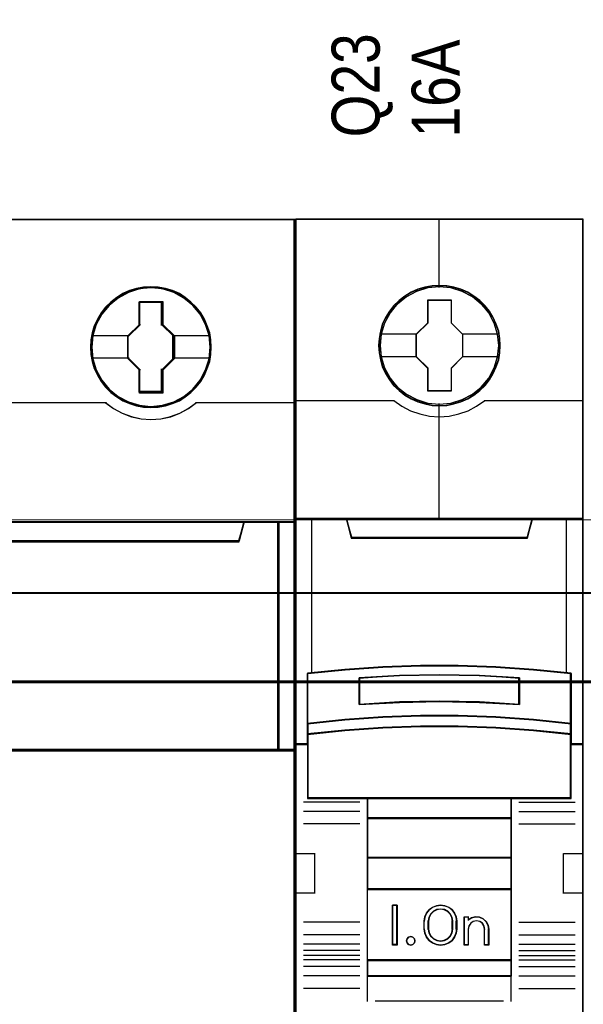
# Model space of a CAD drawing. Header units: millimetres. Extents: x -1290 to 1795, y -4192 to -1311.
# Tile 540 of 656: x 1114 to 1121, y -3009 to -2996. Entities that reach past the tile are written whole.
import ezdxf

# ---------------------------------------------------------------- set-up
doc = ezdxf.new("R2010")
doc.units = ezdxf.units.MM
doc.layers.add('30', color=7, linetype='Continuous')
doc.layers.add('45', color=7, linetype='Continuous')
doc.layers.add('Aparatura', color=7, linetype='Continuous', lineweight=13)
doc.styles.get("Standard").update_dxf_attribs({"font": 'ARIALN.TTF', "width": 0.8})

# ---------------------------------------------------------------- blocks, each defined once
blk = doc.blocks.new('*U418')
at = {"layer": '45', "color": 139}
for points in [[(315.527021, -533.603058), (351.455076, -533.603058)], [(351.388834, -533.603058), (351.388834, -616.261383)], [(341.730081, -538.782668), (343.182027, -538.782668)], [(341.730081, -540.249477), (341.730081, -538.782668)], [(343.115785, -540.249477), (343.115785, -538.782668)], [(341.024697, -540.937099), (341.796323, -540.183048)], [(343.892782, -540.937099), (343.115785, -540.183048)], [(338.806496, -540.870671), (341.090938, -540.870671)], [(341.024697, -542.326707), (341.024697, -540.870671)], [(343.826541, -540.870671), (346.105613, -540.870671)], [(343.826541, -542.326707), (343.826541, -540.870671)], [(338.806496, -542.260279), (341.090938, -542.260279)], [(341.024697, -542.260279), (341.796323, -543.030488)], [(343.892782, -542.260279), (343.115785, -543.030488)], [(343.826541, -542.260279), (346.105613, -542.260279)], [(341.730081, -544.420095), (341.730081, -542.964059)], [(343.115785, -544.420095), (343.115785, -542.964059)], [(341.730081, -544.353667), (343.182027, -544.353667)], [(327.310879, -545.057448), (339.671218, -545.057448)], [(339.604976, -545.057448), (340.110089, -545.429813), (340.6601, -545.71352), (341.238172, -545.938122), (341.844307, -546.068154), (342.450442, -546.109528), (343.067801, -546.068154), (343.679548, -545.938122), (344.257621, -545.71352), (344.790795, -545.429813), (345.307132, -545.057448)], [(339.615718, -545.062834), (340.120873, -545.423199), (340.659705, -545.718581), (341.237827, -545.943071), (341.849626, -546.073039), (342.455812, -546.1203), (343.078837, -546.073039), (343.690636, -545.943071), (344.257532, -545.718581), (344.801977, -545.423199), (345.307132, -545.062834)], [(345.24089, -545.057448), (351.455076, -545.057448)], [(315.527021, -552.51896), (351.455076, -552.51896)], [(348.291588, -552.51896), (347.910251, -553.764939)], [(319.021717, -553.69851), (347.976492, -553.69851)], [(351.455076, -566.738202), (332.70868, -566.738202)]]:
    blk.add_lwpolyline(points, dxfattribs=at)
at = {"layer": '45', "color": 59}
for points in [[(315.559247, -597.329653), (315.559247, -576.181314), (315.559247, -573.69979), (315.559247, -566.770358), (315.559247, -566.770358), (315.559247, -552.551451), (315.559247, -545.090263), (315.559247, -533.635374), (351.42285, -533.635374), (351.42285, -545.090263), (351.42285, -552.551451), (351.42285, -566.770358), (351.42285, -593.840011)], [(333.502828, -566.802835), (350.461451, -566.802835), (350.461451, -552.51896), (348.288123, -552.51896), (347.971295, -553.704182), (319.028802, -553.704182)], [(333.501889, -566.772314), (350.429225, -566.772314), (350.429225, -552.551276), (348.259907, -552.551276), (347.943664, -553.731284), (319.054567, -553.731284)]]:
    blk.add_lwpolyline(points, dxfattribs=at)
at = {"layer": '45', "color": 7}
for points in [[(346.227354, -541.606768), (346.204967, -541.154122), (346.13221, -540.701476), (345.981098, -540.271183), (345.802003, -539.852066), (345.56694, -539.460891), (345.281507, -539.108833), (344.9513, -538.784716), (344.598706, -538.505305), (344.234919, -538.259424), (343.80397, -538.069424), (343.367426, -537.940895), (342.914091, -537.86266), (342.455159, -537.834719), (342.001824, -537.86266), (341.559682, -537.940895), (341.117541, -538.069424), (340.703383, -538.259424), (340.322805, -538.505305), (339.959018, -538.784716), (339.623214, -539.108833), (339.354571, -539.460891), (339.113912, -539.852066), (338.91243, -540.271183), (338.794898, -540.701476), (338.710947, -541.154122), (338.682964, -541.606768), (338.710947, -542.059414), (338.794898, -542.500883), (338.91243, -542.936764), (339.113912, -543.350293), (339.354571, -543.747056), (339.623214, -544.110291), (339.959018, -544.428819), (340.322805, -544.713819), (340.703383, -544.948524), (341.117541, -545.127347), (341.559682, -545.267053), (342.001824, -545.356464), (342.455159, -545.378817), (342.914091, -545.356464), (343.367426, -545.267053), (343.80397, -545.127347), (344.234919, -544.948524), (344.598706, -544.713819), (344.9513, -544.428819), (345.281507, -544.110291), (345.56694, -543.747056), (345.802003, -543.350293), (345.981098, -542.936764), (346.13221, -542.500883), (346.204967, -542.059414), (346.227354, -541.606768)], [(346.227354, -541.606768), (346.204967, -541.154122), (346.13221, -540.701476), (345.981098, -540.271183), (345.802003, -539.852066), (345.56694, -539.460891), (345.281507, -539.108833), (344.9513, -538.784716), (344.598706, -538.505305), (344.234919, -538.259424), (343.80397, -538.069424), (343.367426, -537.940895), (342.914091, -537.86266), (342.455159, -537.834719), (342.001824, -537.86266), (341.559682, -537.940895), (341.117541, -538.069424), (340.703383, -538.259424), (340.322805, -538.505305), (339.959018, -538.784716), (339.623214, -539.108833), (339.354571, -539.460891), (339.113912, -539.852066), (338.91243, -540.271183), (338.794898, -540.701476), (338.710947, -541.154122), (338.682964, -541.606768), (338.710947, -542.059414), (338.794898, -542.500883), (338.91243, -542.936764), (339.113912, -543.350293), (339.354571, -543.747056), (339.623214, -544.110291), (339.959018, -544.428819), (340.322805, -544.713819), (340.703383, -544.948524), (341.117541, -545.127347), (341.559682, -545.267053), (342.001824, -545.356464), (342.455159, -545.378817), (342.914091, -545.356464), (343.367426, -545.267053), (343.80397, -545.127347), (344.234919, -544.948524), (344.598706, -544.713819), (344.9513, -544.428819), (345.281507, -544.110291), (345.56694, -543.747056), (345.802003, -543.350293), (345.981098, -542.936764), (346.13221, -542.500883), (346.204967, -542.059414), (346.227354, -541.606768)], [(346.227354, -541.606768), (346.204967, -541.154122), (346.13221, -540.701476), (345.981098, -540.271183), (345.802003, -539.852066), (345.56694, -539.460891), (345.281507, -539.108833), (344.9513, -538.784716), (344.598706, -538.505305), (344.234919, -538.259424), (343.80397, -538.069424), (343.367426, -537.940895), (342.914091, -537.86266), (342.455159, -537.834719), (342.001824, -537.86266), (341.559682, -537.940895), (341.117541, -538.069424), (340.703383, -538.259424), (340.322805, -538.505305), (339.959018, -538.784716), (339.623214, -539.108833), (339.354571, -539.460891), (339.113912, -539.852066), (338.91243, -540.271183), (338.794898, -540.701476), (338.710947, -541.154122), (338.682964, -541.606768), (338.710947, -542.059414), (338.794898, -542.500883), (338.91243, -542.936764), (339.113912, -543.350293), (339.354571, -543.747056), (339.623214, -544.110291), (339.959018, -544.428819), (340.322805, -544.713819), (340.703383, -544.948524), (341.117541, -545.127347), (341.559682, -545.267053), (342.001824, -545.356464), (342.455159, -545.378817), (342.914091, -545.356464), (343.367426, -545.267053), (343.80397, -545.127347), (344.234919, -544.948524), (344.598706, -544.713819), (344.9513, -544.428819), (345.281507, -544.110291), (345.56694, -543.747056), (345.802003, -543.350293), (345.981098, -542.936764), (346.13221, -542.500883), (346.204967, -542.059414), (346.227354, -541.606768)], [(341.746278, -538.74317), (343.193292, -538.74317), (343.193292, -540.177826), (343.919637, -540.889549), (343.919637, -542.3186), (343.193292, -543.041532), (343.193292, -544.464979), (341.746278, -544.464979), (341.746278, -543.041532), (341.008584, -542.3186), (341.008584, -540.889549), (341.746278, -540.177826), (341.746278, -538.74317)], [(341.746278, -538.74317), (343.193292, -538.74317), (343.193292, -540.177826), (343.919637, -540.889549), (343.919637, -542.3186), (343.193292, -543.041532), (343.193292, -544.464979), (341.746278, -544.464979), (341.746278, -543.041532), (341.008584, -542.3186), (341.008584, -540.889549), (341.746278, -540.177826), (341.746278, -538.74317)], [(341.746278, -538.74317), (343.193292, -538.74317), (343.193292, -538.74317), (343.193292, -540.177826), (343.193292, -540.177826), (343.919637, -540.889549), (343.919637, -540.889549), (343.919637, -542.3186), (343.919637, -542.3186), (343.193292, -543.041532), (343.193292, -543.041532), (343.193292, -544.464979), (343.193292, -544.464979), (341.746278, -544.464979), (341.746278, -544.464979), (341.746278, -543.041532), (341.746278, -543.041532), (341.008584, -542.3186), (341.008584, -542.3186), (341.008584, -540.889549), (341.008584, -540.889549), (341.746278, -540.177826), (341.746278, -540.177826), (341.746278, -538.74317), (341.746278, -538.74317)], [(341.762171, -538.775487), (343.177148, -538.775487), (343.177148, -540.193936), (343.887411, -540.89762), (343.887411, -542.310529), (343.177148, -543.025295), (343.177148, -544.432663), (341.762171, -544.432663), (341.762171, -543.025295), (341.04081, -542.310529), (341.04081, -540.89762), (341.762171, -540.193936), (341.762171, -538.775487)], [(319.023544, -553.764939), (347.974666, -553.764939), (348.291588, -552.51896), (318.706622, -552.51896), (319.023544, -553.764939)], [(319.055079, -553.732622), (347.94313, -553.732622), (348.259362, -552.551276), (318.738847, -552.551276), (319.055079, -553.732622)], [(350.395209, -552.51896), (350.395209, -566.802835), (351.455076, -566.802835), (351.455076, -552.51896), (350.395209, -552.51896)], [(350.427435, -552.551276), (350.427435, -566.772314), (351.42285, -566.772314), (351.42285, -552.551276), (350.427435, -552.551276)]]:
    blk.add_lwpolyline(points, close=True, dxfattribs=at)
at = {"layer": '45', "color": 139}
for points in [[(346.195128, -541.606768), (346.172933, -541.158), (346.100797, -540.709232), (345.950976, -540.282625), (345.773411, -539.8671), (345.540356, -539.479276), (345.257361, -539.130234), (344.929975, -538.808894), (344.580394, -538.531877), (344.219714, -538.288101), (343.792448, -538.09973), (343.359632, -537.972302), (342.91017, -537.894737), (342.455159, -537.867035), (342.005697, -537.894737), (341.567332, -537.972302), (341.128968, -538.09973), (340.718348, -538.288101), (340.341022, -538.531877), (339.980342, -538.808894), (339.647407, -539.130234), (339.381059, -539.479276), (339.142456, -539.8671), (338.942695, -540.282625), (338.826168, -540.709232), (338.742934, -541.158), (338.715189, -541.606768), (338.742934, -542.055536), (338.826168, -542.493223), (338.942695, -542.92537), (339.142456, -543.335355), (339.381059, -543.72872), (339.647407, -544.088842), (339.980342, -544.404642), (340.341022, -544.6872), (340.718348, -544.919894), (341.128968, -545.097185), (341.567332, -545.235694), (342.005697, -545.324339), (342.455159, -545.346501), (342.91017, -545.324339), (343.359632, -545.235694), (343.792448, -545.097185), (344.219714, -544.919894), (344.580394, -544.6872), (344.929975, -544.404642), (345.257361, -544.088842), (345.540356, -543.72872), (345.773411, -543.335355), (345.950976, -542.92537), (346.100797, -542.493223), (346.172933, -542.055536), (346.195128, -541.606768)], [(346.166483, -541.606768), (346.132897, -541.064677), (346.015343, -540.55053), (345.830617, -540.053148), (345.584315, -539.594886), (345.254046, -539.175744), (344.890191, -538.80131), (344.46476, -538.477174), (344.005742, -538.231277), (343.50754, -538.041266), (342.986947, -537.929495), (342.449561, -537.890375), (341.92337, -537.929495), (341.408375, -538.041266), (340.904575, -538.231277), (340.451156, -538.477174), (340.020127, -538.80131), (339.645076, -539.175744), (339.326003, -539.594886), (339.079701, -540.053148), (338.883779, -540.55053), (338.777421, -541.064677), (338.743835, -541.606768), (338.777421, -542.126504), (338.883779, -542.651829), (339.079701, -543.143622), (339.326003, -543.607473), (339.645076, -544.026615), (340.020127, -544.412225), (340.451156, -544.725185), (340.904575, -544.987847), (341.408375, -545.17227), (341.92337, -545.284041), (342.449561, -545.323161), (342.986947, -545.284041), (343.50754, -545.17227), (344.005742, -544.987847), (344.46476, -544.725185), (344.890191, -544.412225), (345.254046, -544.026615), (345.584315, -543.607473), (345.830617, -543.143622), (346.015343, -542.651829), (346.132897, -542.126504), (346.166483, -541.606768)], [(346.161112, -541.60128), (346.08835, -540.880217), (345.87566, -540.192693), (345.528639, -539.549885), (345.069677, -538.990922), (344.52116, -538.532572), (343.88309, -538.186015), (343.183452, -537.968019), (342.455828, -537.906533), (341.739398, -537.968019), (341.045357, -538.186015), (340.407287, -538.532572), (339.841979, -538.990922), (339.383017, -539.549885), (339.035996, -540.192693), (338.823306, -540.880217), (338.761738, -541.60128), (338.823306, -542.322343), (339.035996, -543.021047), (339.383017, -543.652675), (339.841979, -544.217228), (340.407287, -544.681167), (341.045357, -545.022135), (341.739398, -545.228951), (342.455828, -545.301617), (343.183452, -545.228951), (343.88309, -545.022135), (344.52116, -544.681167), (345.069677, -544.217228), (345.528639, -543.652675), (345.87566, -543.021047), (346.08835, -542.322343), (346.161112, -541.60128)]]:
    blk.add_lwpolyline(points, close=True, dxfattribs=at)
at = {"layer": '45', "color": 7}
for points in [[(338.750996, -540.865285), (341.074826, -540.865285)], [(343.853395, -540.865285), (346.161112, -540.865285)], [(338.750996, -542.276437), (341.074826, -542.276437)], [(343.853395, -542.276437), (346.161112, -542.276437)], [(333.502828, -566.802835), (350.461451, -566.802835), (350.461451, -552.51896), (348.288123, -552.51896), (347.971295, -553.704182), (319.028802, -553.704182)]]:
    blk.add_lwpolyline(points, dxfattribs=at)
at = {"layer": '45', "color": 59}
for points in [[(319.023544, -553.764939), (347.974666, -553.764939), (348.291588, -552.51896), (318.706622, -552.51896), (319.023544, -553.764939)], [(350.395209, -552.51896), (350.395209, -566.802835), (351.455076, -566.802835), (351.455076, -552.51896), (350.395209, -552.51896)]]:
    blk.add_lwpolyline(points, close=True, dxfattribs=at)
at = {"layer": '45', "color": 140}
blk.add_lwpolyline([(350.395209, -566.802835), (350.395209, -552.51896)], dxfattribs=at)
blk = doc.blocks.new('*U419')
at = {"layer": '45', "color": 7}
for points in [[(369.465651, -533.603058), (351.492672, -533.603058), (351.492672, -615.327797), (369.465651, -615.327797), (369.465651, -533.603058)], [(364.282687, -541.504492), (364.260379, -541.053127), (364.187878, -540.601761), (364.031722, -540.16691), (363.84768, -539.748571), (363.613445, -539.357755), (363.334594, -539.010975), (362.999973, -538.691717), (362.63189, -538.410989), (362.263807, -538.168794), (361.8288, -537.981642), (361.393793, -537.85504), (360.936477, -537.766969), (360.484739, -537.744951), (360.027423, -537.766969), (359.581262, -537.85504), (359.129524, -537.981642), (358.716824, -538.168794), (358.326433, -538.410989), (357.963927, -538.691717), (357.623729, -539.010975), (357.361609, -539.357755), (357.11622, -539.748571), (356.915448, -540.16691), (356.798331, -540.601761), (356.709098, -541.053127), (356.675636, -541.504492), (356.709098, -541.950352), (356.798331, -542.390708), (356.915448, -542.82556), (357.11622, -543.238394), (357.361609, -543.634715), (357.623729, -543.992504), (357.963927, -544.311762), (358.326433, -544.592489), (358.716824, -544.823676), (359.129524, -545.010828), (359.581262, -545.142934), (360.027423, -545.23651), (360.484739, -545.258528), (360.936477, -545.23651), (361.393793, -545.142934), (361.8288, -545.010828), (362.263807, -544.823676), (362.63189, -544.592489), (362.999973, -544.311762), (363.334594, -543.992504), (363.613445, -543.634715), (363.84768, -543.238394), (364.031722, -542.82556), (364.187878, -542.390708), (364.260379, -541.950352), (364.282687, -541.504492)], [(364.282687, -541.504492), (364.260379, -541.053127), (364.187878, -540.601761), (364.031722, -540.16691), (363.84768, -539.748571), (363.613445, -539.357755), (363.334594, -539.010975), (362.999973, -538.691717), (362.63189, -538.410989), (362.263807, -538.168794), (361.8288, -537.981642), (361.393793, -537.85504), (360.936477, -537.766969), (360.484739, -537.744951), (360.027423, -537.766969), (359.581262, -537.85504), (359.129524, -537.981642), (358.716824, -538.168794), (358.326433, -538.410989), (357.963927, -538.691717), (357.623729, -539.010975), (357.361609, -539.357755), (357.11622, -539.748571), (356.915448, -540.16691), (356.798331, -540.601761), (356.709098, -541.053127), (356.675636, -541.504492), (356.709098, -541.950352), (356.798331, -542.390708), (356.915448, -542.82556), (357.11622, -543.238394), (357.361609, -543.634715), (357.623729, -543.992504), (357.963927, -544.311762), (358.326433, -544.592489), (358.716824, -544.823676), (359.129524, -545.010828), (359.581262, -545.142934), (360.027423, -545.23651), (360.484739, -545.258528), (360.936477, -545.23651), (361.393793, -545.142934), (361.8288, -545.010828), (362.263807, -544.823676), (362.63189, -544.592489), (362.999973, -544.311762), (363.334594, -543.992504), (363.613445, -543.634715), (363.84768, -543.238394), (364.031722, -542.82556), (364.187878, -542.390708), (364.260379, -541.950352), (364.282687, -541.504492)], [(359.764821, -538.648016), (361.215745, -538.648016), (361.215745, -540.075871), (361.935584, -540.781528), (361.935584, -542.209383), (361.215745, -542.926066), (361.215745, -544.342895), (359.764821, -544.342895), (359.764821, -542.926066), (359.028111, -542.209383), (359.028111, -540.781528), (359.764821, -540.075871), (359.764821, -538.648016)], [(359.764821, -538.648016), (361.215745, -538.648016), (361.215745, -538.648016), (361.215745, -540.075871), (361.215745, -540.075871), (361.935584, -540.781528), (361.935584, -540.781528), (361.935584, -542.209383), (361.935584, -542.209383), (361.215745, -542.926066), (361.215745, -542.926066), (361.215745, -544.342895), (361.215745, -544.342895), (359.764821, -544.342895), (359.764821, -544.342895), (359.764821, -542.926066), (359.764821, -542.926066), (359.028111, -542.209383), (359.028111, -542.209383), (359.028111, -540.781528), (359.028111, -540.781528), (359.764821, -540.075871), (359.764821, -540.075871), (359.764821, -538.648016), (359.764821, -538.648016)], [(359.774988, -538.66597), (361.20715, -538.66597), (361.20715, -540.084821), (361.91768, -540.78603), (361.91768, -542.204881), (361.20715, -542.917046), (361.20715, -544.324941), (359.774988, -544.324941), (359.774988, -542.917046), (359.047804, -542.204881), (359.047804, -540.78603), (359.774988, -540.084821), (359.774988, -538.66597)], [(359.300241, -561.499983), (361.658082, -561.499983), (364.015924, -561.587848), (366.368204, -561.752595), (368.720484, -561.983241), (368.720484, -565.118923), (368.720484, -565.788894), (368.720484, -566.420424), (369.465651, -566.420424), (369.465651, -552.307107), (368.464681, -552.307107), (366.290351, -552.307107), (365.973377, -553.487793), (354.984947, -553.487793), (354.667973, -552.307107), (352.493643, -552.307107), (351.492672, -552.307107), (351.492672, -566.420424), (352.237839, -566.420424), (352.237839, -565.788894), (352.237839, -565.118923), (352.237839, -561.983241), (354.578998, -561.752595), (356.9424, -561.587848), (359.300241, -561.499983)], [(354.978905, -553.522565), (365.981209, -553.522565), (366.298583, -552.307107), (360.474489, -552.307107), (354.661531, -552.307107), (354.978905, -553.522565)], [(364.017373, -564.718456), (366.370021, -564.878919), (368.72267, -565.122379), (368.72267, -561.962926), (366.370021, -561.730532), (364.017373, -561.564536), (361.659162, -561.476005), (359.300952, -561.476005), (356.942741, -561.564536), (354.578969, -561.730532), (352.237444, -561.962926), (352.237444, -565.122379), (354.578969, -564.878919), (356.942741, -564.718456), (359.300952, -564.635458), (361.659162, -564.635458), (364.017373, -564.718456)], [(365.482199, -562.251385), (365.482199, -563.92308), (362.981128, -563.783306), (360.474487, -563.738578), (357.978986, -563.783306), (355.477915, -563.92308), (355.477915, -562.251385), (357.978986, -562.10602), (360.474487, -562.061292), (362.981128, -562.10602), (365.482199, -562.251385)], [(362.981128, -563.783306), (365.482199, -563.92308), (365.482199, -562.251385), (362.981128, -562.10602), (360.474487, -562.061292), (357.978986, -562.10602), (355.477915, -562.251385), (355.477915, -563.92308), (357.978986, -563.783306), (360.474487, -563.738578), (362.981128, -563.783306)], [(366.370021, -564.852169), (364.017373, -564.688287), (361.659162, -564.603521), (359.300952, -564.603521), (356.942741, -564.688287), (354.578969, -564.852169), (352.237444, -565.100818), (352.237444, -565.790253), (354.578969, -565.541604), (356.942741, -565.377722), (359.300952, -565.292955), (361.659162, -565.292955), (364.017373, -565.377722), (366.370021, -565.541604), (368.72267, -565.790253), (368.72267, -565.100818), (366.370021, -564.852169)], [(364.017373, -565.354229), (361.659162, -565.271394), (359.300952, -565.271394), (356.942741, -565.354229), (354.578969, -565.514376), (352.237444, -565.757358), (352.237444, -566.392425), (352.237444, -569.783131), (355.986109, -569.783131), (364.974005, -569.783131), (368.72267, -569.783131), (368.72267, -566.392425), (368.72267, -565.757358), (366.370021, -565.514376), (364.017373, -565.354229)], [(355.977413, -571.038087), (364.982701, -571.038087), (364.982701, -569.745429), (355.977413, -569.745429), (355.977413, -571.038087)], [(364.982701, -571.000384), (355.977413, -571.000384), (355.977413, -573.501319), (364.982701, -573.501319), (364.982701, -571.000384)], [(364.982701, -573.463617), (355.977413, -573.463617), (355.977413, -575.469033), (364.982701, -575.469033), (364.982701, -573.463617)], [(355.977413, -579.898183), (364.982701, -579.898183), (364.982701, -575.429535), (355.977413, -575.429535), (355.977413, -579.898183)], [(357.835761, -576.443913), (357.835761, -578.946643), (357.542149, -578.946643), (357.542149, -576.443913), (357.835761, -576.443913)], [(361.53612, -577.18917), (361.57573, -577.439443), (361.57573, -577.951113), (361.53612, -578.201386), (361.428607, -578.446097), (361.275825, -578.657439), (361.066457, -578.807603), (360.817479, -578.907712), (360.557184, -578.946643), (360.291231, -578.907712), (360.042253, -578.807603), (359.838544, -578.657439), (359.680103, -578.446097), (359.57259, -578.201386), (359.53298, -577.951113), (359.53298, -577.439443), (359.57259, -577.18917), (359.680103, -576.944459), (359.838544, -576.733117), (360.042253, -576.582953), (360.291231, -576.482844), (360.557184, -576.443913), (360.817479, -576.482844), (361.066457, -576.582953), (361.275825, -576.733117), (361.428607, -576.944459), (361.53612, -577.18917)], [(361.319715, -577.951209), (361.319715, -577.437746), (361.279882, -577.214502), (361.177455, -577.002419), (361.001052, -576.834986), (360.790507, -576.728945), (360.5572, -576.689877), (360.318203, -576.728945), (360.107658, -576.834986), (359.931255, -577.002419), (359.828828, -577.214502), (359.788995, -577.437746), (359.788995, -577.951209), (359.828828, -578.174454), (359.931255, -578.386536), (360.107658, -578.55397), (360.318203, -578.660011), (360.5572, -578.693498), (360.790507, -578.660011), (361.001052, -578.55397), (361.177455, -578.386536), (361.279882, -578.174454), (361.319715, -577.951209)], [(362.497303, -577.23957), (362.747974, -577.183601), (362.987251, -577.205988), (363.220831, -577.306734), (363.403137, -577.48024), (363.528472, -577.698521), (363.568351, -577.944787), (363.568351, -578.946643), (363.306286, -578.946643), (363.306286, -577.944787), (363.266407, -577.743297), (363.16386, -577.580985), (362.998645, -577.469046), (362.793551, -577.429867), (362.599851, -577.469046), (362.440333, -577.580985), (362.320694, -577.743297), (362.286512, -577.944787), (362.286512, -578.946643), (362.035841, -578.946643), (362.035841, -577.183601), (362.286512, -577.183601), (362.286512, -577.373897), (362.497303, -577.23957)], [(358.920573, -578.545121), (358.956498, -578.675025), (358.920573, -578.804929), (358.824771, -578.90531), (358.693043, -578.946643), (358.549341, -578.90531), (358.459527, -578.804929), (358.417613, -578.675025), (358.459527, -578.545121), (358.549341, -578.444741), (358.693043, -578.415217), (358.824771, -578.444741), (358.920573, -578.545121)], [(364.982701, -579.860481), (355.977413, -579.860481), (355.977413, -580.885631), (364.982701, -580.885631), (364.982701, -579.860481)]]:
    blk.add_lwpolyline(points, close=True, dxfattribs=at)
at = {"layer": '45', "color": 139}
for points in [[(369.465651, -533.603058), (351.492672, -533.603058), (351.492672, -615.327797), (369.465651, -615.327797), (369.465651, -533.603058)], [(364.264784, -541.504478), (364.242586, -541.05527), (364.170443, -540.606062), (364.015059, -540.173289), (363.831927, -539.75695), (363.59885, -539.368001), (363.321377, -539.022878), (362.98841, -538.705146), (362.622146, -538.42576), (362.255882, -538.184722), (361.823025, -537.998465), (361.390167, -537.872467), (360.935112, -537.784817), (360.485606, -537.762904), (360.030551, -537.784817), (359.586595, -537.872467), (359.137089, -537.998465), (358.72643, -538.184722), (358.337968, -538.42576), (357.977253, -538.705146), (357.638737, -539.022878), (357.377912, -539.368001), (357.133736, -539.75695), (356.933956, -540.173289), (356.817418, -540.606062), (356.728626, -541.05527), (356.69533, -541.504478), (356.728626, -541.948208), (356.817418, -542.38646), (356.933956, -542.819234), (357.133736, -543.230095), (357.377912, -543.624521), (357.638737, -543.980601), (357.977253, -544.298333), (358.337968, -544.577719), (358.72643, -544.807801), (359.137089, -544.994058), (359.586595, -545.125533), (360.030551, -545.218662), (360.485606, -545.240574), (360.935112, -545.218662), (361.390167, -545.125533), (361.823025, -544.994058), (362.255882, -544.807801), (362.622146, -544.577719), (362.98841, -544.298333), (363.321377, -543.980601), (363.59885, -543.624521), (363.831927, -543.230095), (364.015059, -542.819234), (364.170443, -542.38646), (364.242586, -541.948208), (364.264784, -541.504478)], [(364.194962, -541.504432), (364.116871, -540.783318), (363.910487, -540.100737), (363.570233, -539.467697), (363.101687, -538.911724), (362.543893, -538.454835), (361.90243, -538.119049), (361.205189, -537.904366), (360.480057, -537.838309), (359.754925, -537.904366), (359.057683, -538.119049), (358.421799, -538.454835), (357.858427, -538.911724), (357.389881, -539.467697), (357.049627, -540.100737), (356.843243, -540.783318), (356.765152, -541.504432), (356.843243, -542.220042), (357.049627, -542.908128), (357.389881, -543.535663), (357.858427, -544.091636), (358.421799, -544.543021), (359.057683, -544.884312), (359.754925, -545.09349), (360.480057, -545.170555), (361.205189, -545.09349), (361.90243, -544.884312), (362.543893, -544.543021), (363.101687, -544.091636), (363.570233, -543.535663), (363.910487, -542.908128), (364.116871, -542.220042), (364.194962, -541.504432)], [(364.189591, -541.498987), (364.117074, -540.783366), (363.910679, -540.100773), (363.564827, -539.462219), (363.107411, -538.906236), (362.544008, -538.454845), (361.896932, -538.113548), (361.199651, -537.904367), (360.474479, -537.838309), (359.754885, -537.904367), (359.063182, -538.113548), (358.416106, -538.454845), (357.852703, -538.906236), (357.395286, -539.462219), (357.049435, -540.100773), (356.837462, -540.783366), (356.770523, -541.498987), (356.837462, -542.214608), (357.049435, -542.902705), (357.395286, -543.53025), (357.852703, -544.091738), (358.416106, -544.543129), (359.063182, -544.878921), (359.754885, -545.093607), (360.474479, -545.165169), (361.199651, -545.093607), (361.896932, -544.878921), (362.544008, -544.543129), (363.107411, -544.091738), (363.564827, -543.53025), (363.910679, -542.902705), (364.117074, -542.214608), (364.189591, -541.498987)], [(364.00969, -565.371523), (361.656601, -565.289348), (359.303513, -565.289348), (356.950424, -565.371523), (354.591786, -565.530396), (352.255347, -565.771444), (352.255347, -566.401457), (352.255347, -569.765178), (355.995869, -569.765178), (364.964244, -569.765178), (368.704767, -569.765178), (368.704767, -566.401457), (368.704767, -565.771444), (366.357228, -565.530396), (364.00969, -565.371523)], [(358.956498, -578.675025), (358.920573, -578.545121), (358.824771, -578.444741), (358.693043, -578.415217), (358.549341, -578.444741), (358.459527, -578.545121), (358.417613, -578.675025), (358.459527, -578.804929), (358.549341, -578.90531), (358.693043, -578.946643), (358.824771, -578.90531), (358.920573, -578.804929), (358.956498, -578.675025)]]:
    blk.add_lwpolyline(points, close=True, dxfattribs=at)
at = {"layer": '45', "color": 59}
for points in [[(369.447748, -533.622807), (351.512366, -533.622807), (351.512366, -615.309843), (369.447748, -615.309843), (369.447748, -533.622807)], [(359.303602, -561.494548), (361.656511, -561.494548), (364.00942, -561.58219), (366.35678, -561.746518), (368.70414, -561.976576), (368.70414, -565.104281), (368.70414, -565.772547), (368.70414, -566.40247), (369.447748, -566.40247), (369.447748, -552.325061), (368.448872, -552.325061), (366.27909, -552.325061), (365.962779, -553.502743), (354.997335, -553.502743), (354.681024, -552.325061), (352.511242, -552.325061), (351.512366, -552.325061), (351.512366, -566.40247), (352.255974, -566.40247), (352.255974, -565.772547), (352.255974, -565.104281), (352.255974, -561.976576), (354.592235, -561.746518), (356.950693, -561.58219), (359.303602, -561.494548)], [(354.978905, -553.522565), (365.981209, -553.522565), (366.298583, -552.307107), (360.474489, -552.307107), (354.661531, -552.307107), (354.978905, -553.522565)], [(364.017373, -564.718456), (366.370021, -564.878919), (368.72267, -565.122379), (368.72267, -561.962926), (366.370021, -561.730532), (364.017373, -561.564536), (361.659162, -561.476005), (359.300952, -561.476005), (356.942741, -561.564536), (354.578969, -561.730532), (352.237444, -561.962926), (352.237444, -565.122379), (354.578969, -564.878919), (356.942741, -564.718456), (359.300952, -564.635458), (361.659162, -564.635458), (364.017373, -564.718456)], [(365.482199, -562.251385), (365.482199, -563.92308), (362.981128, -563.783306), (360.474487, -563.738578), (357.978986, -563.783306), (355.477915, -563.92308), (355.477915, -562.251385), (357.978986, -562.10602), (360.474487, -562.061292), (362.981128, -562.10602), (365.482199, -562.251385)], [(362.981128, -563.783306), (365.482199, -563.92308), (365.482199, -562.251385), (362.981128, -562.10602), (360.474487, -562.061292), (357.978986, -562.10602), (355.477915, -562.251385), (355.477915, -563.92308), (357.978986, -563.783306), (360.474487, -563.738578), (362.981128, -563.783306)], [(362.972176, -563.768048), (365.464296, -563.905126), (365.464296, -562.265672), (362.972176, -562.123111), (360.474507, -562.079246), (357.987938, -562.123111), (355.495818, -562.265672), (355.495818, -563.905126), (357.987938, -563.768048), (360.474507, -563.724183), (362.972176, -563.768048)], [(366.370021, -564.852169), (364.017373, -564.688287), (361.659162, -564.603521), (359.300952, -564.603521), (356.942741, -564.688287), (354.578969, -564.852169), (352.237444, -565.100818), (352.237444, -565.790253), (354.578969, -565.541604), (356.942741, -565.377722), (359.300952, -565.292955), (361.659162, -565.292955), (364.017373, -565.377722), (366.370021, -565.541604), (368.72267, -565.790253), (368.72267, -565.100818), (366.370021, -564.852169)], [(366.357228, -564.862599), (364.00969, -564.703676), (361.656601, -564.621474), (359.303513, -564.621474), (356.950424, -564.703676), (354.591786, -564.862599), (352.255347, -565.103725), (352.255347, -565.772299), (354.591786, -565.531174), (356.950424, -565.37225), (359.303513, -565.290049), (361.656601, -565.290049), (364.00969, -565.37225), (366.357228, -565.531174), (368.704767, -565.772299), (368.704767, -565.103725), (366.357228, -564.862599)], [(364.017373, -565.354229), (361.659162, -565.271394), (359.300952, -565.271394), (356.942741, -565.354229), (354.578969, -565.514376), (352.237444, -565.757358), (352.237444, -566.392425), (352.237444, -569.783131), (355.986109, -569.783131), (364.974005, -569.783131), (368.72267, -569.783131), (368.72267, -566.392425), (368.72267, -565.757358), (366.370021, -565.514376), (364.017373, -565.354229)], [(355.977413, -571.038087), (364.982701, -571.038087), (364.982701, -569.745429), (355.977413, -569.745429), (355.977413, -571.038087)], [(355.995316, -571.020133), (364.964798, -571.020133), (364.964798, -569.763382), (355.995316, -569.763382), (355.995316, -571.020133)], [(364.982701, -571.000384), (355.977413, -571.000384), (355.977413, -573.501319), (364.982701, -573.501319), (364.982701, -571.000384)], [(364.964798, -571.018338), (355.995316, -571.018338), (355.995316, -573.483366), (364.964798, -573.483366), (364.964798, -571.018338)], [(364.982701, -573.463617), (355.977413, -573.463617), (355.977413, -575.469033), (364.982701, -575.469033), (364.982701, -573.463617)], [(364.964798, -573.481571), (355.995316, -573.481571), (355.995316, -575.449284), (364.964798, -575.449284), (364.964798, -573.481571)], [(355.977413, -579.898183), (364.982701, -579.898183), (364.982701, -575.429535), (355.977413, -575.429535), (355.977413, -579.898183)], [(357.835761, -576.443913), (357.835761, -578.946643), (357.542149, -578.946643), (357.542149, -576.443913), (357.835761, -576.443913)], [(361.53612, -577.18917), (361.57573, -577.439443), (361.57573, -577.951113), (361.53612, -578.201386), (361.428607, -578.446097), (361.275825, -578.657439), (361.066457, -578.807603), (360.817479, -578.907712), (360.557184, -578.946643), (360.291231, -578.907712), (360.042253, -578.807603), (359.838544, -578.657439), (359.680103, -578.446097), (359.57259, -578.201386), (359.53298, -577.951113), (359.53298, -577.439443), (359.57259, -577.18917), (359.680103, -576.944459), (359.838544, -576.733117), (360.042253, -576.582953), (360.291231, -576.482844), (360.557184, -576.443913), (360.817479, -576.482844), (361.066457, -576.582953), (361.275825, -576.733117), (361.428607, -576.944459), (361.53612, -577.18917)], [(361.319715, -577.951209), (361.319715, -577.437746), (361.279882, -577.214502), (361.177455, -577.002419), (361.001052, -576.834986), (360.790507, -576.728945), (360.5572, -576.689877), (360.318203, -576.728945), (360.107658, -576.834986), (359.931255, -577.002419), (359.828828, -577.214502), (359.788995, -577.437746), (359.788995, -577.951209), (359.828828, -578.174454), (359.931255, -578.386536), (360.107658, -578.55397), (360.318203, -578.660011), (360.5572, -578.693498), (360.790507, -578.660011), (361.001052, -578.55397), (361.177455, -578.386536), (361.279882, -578.174454), (361.319715, -577.951209)], [(361.301812, -577.946558), (361.301812, -577.442297), (361.262911, -577.223054), (361.162879, -577.014772), (360.990603, -576.850339), (360.784983, -576.746198), (360.557134, -576.707831), (360.323727, -576.746198), (360.118107, -576.850339), (359.945831, -577.014772), (359.845799, -577.223054), (359.806898, -577.442297), (359.806898, -577.946558), (359.845799, -578.165802), (359.945831, -578.374084), (360.118107, -578.538517), (360.323727, -578.642657), (360.557134, -578.675544), (360.784983, -578.642657), (360.990603, -578.538517), (361.162879, -578.374084), (361.262911, -578.165802), (361.301812, -577.946558)], [(362.497303, -577.23957), (362.747974, -577.183601), (362.987251, -577.205988), (363.220831, -577.306734), (363.403137, -577.48024), (363.528472, -577.698521), (363.568351, -577.944787), (363.568351, -578.946643), (363.306286, -578.946643), (363.306286, -577.944787), (363.266407, -577.743297), (363.16386, -577.580985), (362.998645, -577.469046), (362.793551, -577.429867), (362.599851, -577.469046), (362.440333, -577.580985), (362.320694, -577.743297), (362.286512, -577.944787), (362.286512, -578.946643), (362.035841, -578.946643), (362.035841, -577.183601), (362.286512, -577.183601), (362.286512, -577.373897), (362.497303, -577.23957)], [(358.920573, -578.545121), (358.956498, -578.675025), (358.920573, -578.804929), (358.824771, -578.90531), (358.693043, -578.946643), (358.549341, -578.90531), (358.459527, -578.804929), (358.417613, -578.675025), (358.459527, -578.545121), (358.549341, -578.444741), (358.693043, -578.415217), (358.824771, -578.444741), (358.920573, -578.545121)], [(364.982701, -579.860481), (355.977413, -579.860481), (355.977413, -580.885631), (364.982701, -580.885631), (364.982701, -579.860481)], [(364.964798, -579.878434), (355.995316, -579.878434), (355.995316, -580.865882), (364.964798, -580.865882), (364.964798, -579.878434)]]:
    blk.add_lwpolyline(points, close=True, dxfattribs=at)
at = {"layer": '45', "color": 139}
for points in [[(360.454992, -533.603058), (360.454992, -537.881398)], [(351.492672, -544.924591), (357.674632, -544.924591)], [(357.635245, -544.924591), (358.138099, -545.282765), (358.685651, -545.572716), (359.261139, -545.771701), (359.87015, -545.908149), (360.473574, -545.947946), (361.088173, -545.908149), (361.697185, -545.771701), (362.272673, -545.572716), (362.80905, -545.282765), (363.323078, -544.924591)], [(360.454992, -545.122081), (360.454992, -552.34481)], [(363.285482, -544.924591), (369.465651, -544.924591)], [(351.492672, -552.307107), (369.465651, -552.307107)], [(354.661531, -552.307107), (355.016014, -553.522565)], [(366.298583, -552.307107), (365.94231, -553.522565)], [(354.978417, -553.484863), (365.981697, -553.484863)], [(368.72267, -561.994864), (366.370021, -561.747227), (364.017373, -561.570343), (361.659162, -561.476005), (359.300952, -561.476005), (356.942741, -561.570343), (354.578969, -561.747227), (352.237444, -561.994864)], [(352.237444, -561.957161), (352.237444, -569.783131)], [(368.683283, -569.783131), (368.683283, -561.957161)], [(365.482199, -562.285712), (362.981128, -562.114097), (360.474487, -562.061292), (357.978986, -562.114097), (355.477915, -562.285712)], [(355.477915, -563.92308), (355.477915, -562.24801)], [(365.442812, -563.92308), (365.442812, -562.24801)], [(365.482199, -563.92308), (362.981128, -563.757145), (360.474487, -563.704046), (357.978986, -563.757145), (355.477915, -563.92308)], [(368.72267, -565.122379), (366.370021, -564.86295), (364.017373, -564.691962), (361.659162, -564.603521), (359.300952, -564.603521), (356.942741, -564.691962), (354.578969, -564.86295), (352.237444, -565.122379)], [(368.72267, -565.790253), (366.370021, -565.530823), (364.017373, -565.359836), (361.659162, -565.271394), (359.300952, -565.271394), (356.942741, -565.359836), (354.578969, -565.530823), (352.237444, -565.790253)], [(352.27504, -566.382721), (351.492672, -566.382721)], [(369.465651, -566.382721), (368.683283, -566.382721)], [(355.515512, -570.007551), (351.99217, -570.007551)], [(368.72267, -569.745429), (352.237444, -569.745429)], [(355.977413, -569.745429), (355.977413, -580.885631)], [(355.977413, -569.745429), (364.982701, -569.745429)], [(364.943314, -569.745429), (364.943314, -580.885631)], [(365.442812, -570.007551), (368.966153, -570.007551)], [(355.515512, -570.594633), (351.99217, -570.594633)], [(365.442812, -570.594633), (368.966153, -570.594633)], [(355.977413, -571.000384), (364.982701, -571.000384)], [(355.515512, -571.37741), (351.99217, -571.37741)], [(365.442812, -571.37741), (368.966153, -571.37741)], [(351.492672, -573.217653), (352.724409, -573.217653)], [(352.686813, -573.217653), (352.686813, -575.720383)], [(355.977413, -573.463617), (364.982701, -573.463617)], [(368.233914, -575.720383), (368.233914, -573.217653)], [(368.233914, -573.217653), (369.465651, -573.217653)], [(355.977413, -575.429535), (364.982701, -575.429535)], [(351.492672, -575.682681), (352.724409, -575.682681)], [(368.233914, -575.682681), (369.465651, -575.682681)], [(357.835761, -576.443913), (357.542149, -576.443913)], [(357.542149, -576.443913), (357.542149, -578.946643)], [(357.796374, -576.443913), (357.796374, -578.946643)], [(361.57573, -577.461881), (361.53612, -577.205967), (361.428607, -576.955741), (361.275825, -576.739635), (361.066457, -576.586087), (360.817479, -576.483722), (360.557184, -576.443913), (360.291231, -576.483722), (360.042253, -576.586087), (359.838544, -576.739635), (359.680103, -576.955741), (359.57259, -577.205967), (359.53298, -577.461881)], [(361.319715, -577.461881), (361.279882, -577.231432), (361.177455, -577.012506), (361.001052, -576.839669), (360.790507, -576.730206), (360.5572, -576.689877), (360.318203, -576.730206), (360.107658, -576.839669), (359.931255, -577.012506), (359.828828, -577.231432), (359.788995, -577.461881)], [(362.035841, -577.183601), (362.318711, -577.183601)], [(362.035841, -577.183601), (362.035841, -578.946643)], [(362.281114, -577.183601), (362.281114, -577.408021)], [(363.568351, -577.966377), (363.528304, -577.713126), (363.402441, -577.488653), (363.219367, -577.310226), (362.984804, -577.206623), (362.74452, -577.183601), (362.492793, -577.241158), (362.281114, -577.379295)], [(355.515512, -577.517537), (351.99217, -577.517537)], [(359.53298, -577.966377), (359.53298, -577.424179)], [(359.53298, -577.926879), (359.57259, -578.183244), (359.680103, -578.433913), (359.838544, -578.650399), (360.042253, -578.804218), (360.291231, -578.906764), (360.557184, -578.946643), (360.817479, -578.906764), (361.066457, -578.804218), (361.275825, -578.650399), (361.428607, -578.433913), (361.53612, -578.183244), (361.57573, -577.926879)], [(359.788995, -577.966377), (359.788995, -577.424179)], [(359.788995, -577.926879), (359.828828, -578.157441), (359.931255, -578.376475), (360.107658, -578.549396), (360.318203, -578.658913), (360.5572, -578.693498), (360.790507, -578.658913), (361.001052, -578.549396), (361.177455, -578.376475), (361.279882, -578.157441), (361.319715, -577.926879)], [(361.282118, -577.966377), (361.282118, -577.424179)], [(361.536343, -577.966377), (361.536343, -577.424179)], [(363.312336, -577.966377), (363.272009, -577.754213), (363.168311, -577.583302), (363.001241, -577.465433), (362.793845, -577.424179), (362.59797, -577.465433), (362.436662, -577.583302), (362.315681, -577.754213), (362.281114, -577.966377)], [(362.281114, -577.926879), (362.281114, -578.946643)], [(363.272949, -577.926879), (363.272949, -578.946643)], [(363.528964, -577.926879), (363.528964, -578.946643)], [(365.442812, -577.517537), (368.966153, -577.517537)], [(355.515512, -578.3057), (351.99217, -578.3057)], [(365.442812, -578.3057), (368.966153, -578.3057)], [(355.515512, -578.890987), (351.99217, -578.890987)], [(357.835761, -578.908941), (357.542149, -578.908941)], [(362.035841, -578.908941), (362.318711, -578.908941)], [(363.272949, -578.908941), (363.568351, -578.908941)], [(365.442812, -578.890987), (368.966153, -578.890987)], [(355.515512, -579.291352), (351.99217, -579.291352)], [(355.515512, -579.587586), (351.99217, -579.587586)], [(355.977413, -579.860481), (364.982701, -579.860481)], [(365.442812, -579.291352), (368.966153, -579.291352)], [(365.442812, -579.587586), (368.966153, -579.587586)], [(355.515512, -579.871253), (351.99217, -579.871253)], [(355.515512, -580.271618), (351.99217, -580.271618)], [(365.442812, -579.871253), (368.966153, -579.871253)], [(365.442812, -580.271618), (368.966153, -580.271618)], [(355.515512, -580.864086), (351.99217, -580.864086)], [(355.977413, -580.846133), (364.982701, -580.846133)], [(355.977413, -580.846133), (355.977413, -582.467342)], [(364.943314, -580.846133), (364.943314, -582.467342)], [(365.442812, -580.864086), (368.966153, -580.864086)], [(355.515512, -581.646863), (351.99217, -581.646863)], [(365.442812, -581.646863), (368.966153, -581.646863)], [(356.47154, -582.429639), (364.488574, -582.429639)]]:
    blk.add_lwpolyline(points, dxfattribs=at)
at = {"layer": '45', "color": 7}
for points in [[(356.749039, -540.768335), (359.067498, -540.768335)], [(361.897987, -540.768335), (364.211075, -540.768335)], [(356.749039, -542.186669), (359.067498, -542.186669)], [(361.897987, -542.186669), (364.211075, -542.186669)]]:
    blk.add_lwpolyline(points, dxfattribs=at)
at = {"layer": '45', "color": 140}
for points in [[(359.300241, -561.499983), (361.658082, -561.499983), (364.015924, -561.587848), (366.368204, -561.752595), (368.720484, -561.983241), (368.720484, -565.118923), (368.720484, -565.788894), (368.720484, -566.420424), (369.465651, -566.420424), (369.465651, -552.307107), (368.464681, -552.307107), (366.290351, -552.307107), (365.973377, -553.487793), (354.984947, -553.487793), (354.667973, -552.307107), (352.493643, -552.307107), (351.492672, -552.307107), (351.492672, -566.420424), (352.237839, -566.420424), (352.237839, -565.788894), (352.237839, -565.118923), (352.237839, -561.983241), (354.578998, -561.752595), (356.9424, -561.587848), (359.300241, -561.499983)], [(354.995783, -553.504612), (365.962541, -553.504612), (366.278889, -552.325061), (360.473612, -552.325061), (354.679434, -552.325061), (354.995783, -553.504612)]]:
    blk.add_lwpolyline(points, close=True, dxfattribs=at)
for points in [[(352.491668, -552.307107), (352.491668, -561.967934)], [(368.429058, -561.967934), (368.429058, -552.307107)]]:
    blk.add_lwpolyline(points, dxfattribs=at)
blk = doc.blocks.new('*U426')
at = {"layer": '30', "color": 7}
for points in [[(117.158256, -706.821084), (548.842747, -706.821084), (117.158256, -706.821084)], [(548.842747, -706.821084), (117.158256, -706.821084), (117.158256, -709.385785), (117.158256, -710.863276), (117.158256, -712.424399), (548.842747, -712.424399), (548.842747, -710.863276), (548.842747, -709.385785), (548.842747, -706.821084)], [(117.158256, -712.336426), (548.842747, -712.336426), (117.158256, -712.336426)], [(548.842747, -712.336426), (117.158256, -712.336426), (117.158256, -713.851227), (117.158256, -734.920729), (117.158256, -736.435529), (548.842747, -736.435529), (548.842747, -734.920729), (548.842747, -713.851227), (548.842747, -712.336426)]]:
    blk.add_lwpolyline(points, close=True, dxfattribs=at)
at = {"layer": '30', "color": 59}
blk.add_lwpolyline([(548.79978, -706.862377), (117.201224, -706.862377), (117.201224, -709.388456), (117.201224, -710.843697), (117.201224, -712.38131), (548.79978, -712.38131), (548.79978, -710.843697), (548.79978, -709.388456), (548.79978, -706.862377)], close=True, dxfattribs=at)

msp = doc.modelspace()

# ---------------------------------------------------------------- linework, layer by layer
at = {"layer": 'Aparatura', "color": 7, "lineweight": 13}
msp.add_lwpolyline([(1070.46, -3011.54), (1070.46, -3002.523), (1156.825, -3002.523), (1156.825, -3011.54)], dxfattribs=at)
msp.add_lwpolyline([(1070.46, -3002.523), (1156.825, -3002.523), (1156.825, -3011.54), (1070.46, -3011.54), (1070.46, -3002.523)], close=True, dxfattribs=at)

# ---------------------------------------------------------------- block references
at = {"layer": 'Aparatura', "color": 7, "lineweight": 13, "xscale": 0.2, "yscale": 0.2, "zscale": 0.2}
for name, p in [('*U418', (1046.942, -2892.044)), ('*U426', (1046.942, -2862.069))]:
    msp.add_blockref(name, p, dxfattribs=at)
at = {"layer": 'Aparatura', "color": 7, "lineweight": 13}
ref = msp.add_blockref('*U419', (1046.942, -2892.044), dxfattribs=dict(at, xscale=0.2, yscale=0.2, zscale=0.2))
ref.add_attrib('Oznaczenie', 'Q23', (1118.292, -2997.744), dxfattribs={"layer": '0', "height": 0.6, "rotation": 90, "flags": 2})
ref.add_attrib('Pr¹d znamionowy', '16A', (1119.292, -2997.744), dxfattribs={"layer": '0', "height": 0.6, "rotation": 90, "flags": 2})

doc.saveas('drawing.dxf')
